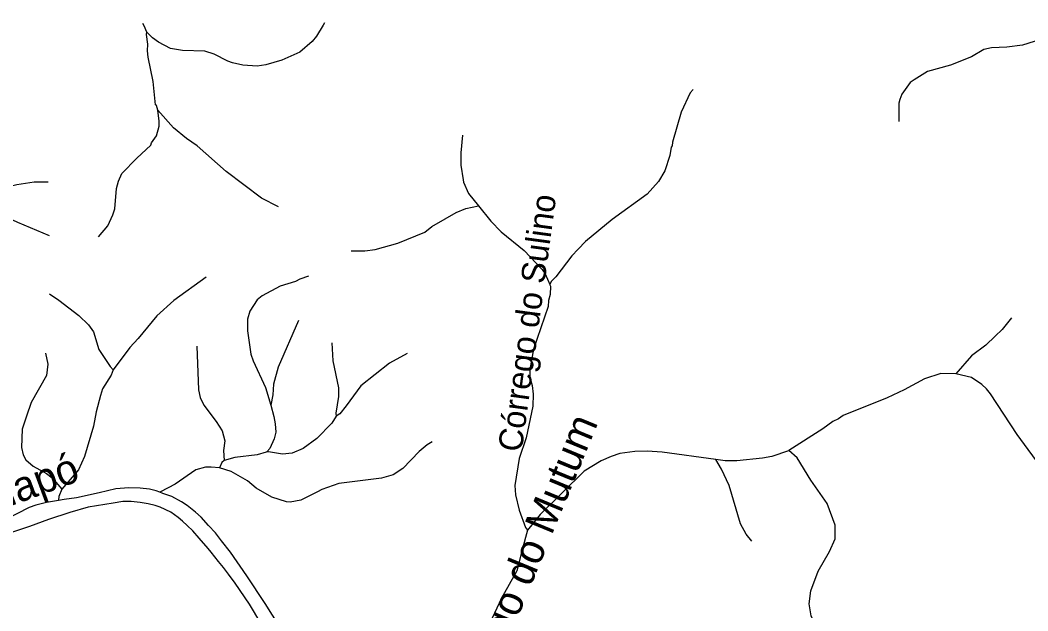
# Model space of a CAD drawing. Extents: x 393 to 446.6, y 8175.5 to 8231.
# Drawn here: x 413.59 to 420.3, y 8226.97 to 8230.9 of the extents above; entities that cross this region are included whole.
import ezdxf
from ezdxf.enums import TextEntityAlignment as Align

# ---------------------------------------------------------------- set-up
doc = ezdxf.new("R2010")
doc.units = 0
doc.header["$LTSCALE"] = 0.064
doc.linetypes.add('LONG_DASHED', pattern=[7.5, 6, -1.5])
for name, color, linetype, lineweight in [('2', 7, 'Continuous', 25), ('7', 7, 'Continuous', 25), ('9', 7, 'LONG_DASHED', 25)]:
    doc.layers.add(name, color=color, linetype=linetype, lineweight=lineweight)
doc.layers.add('61', color=7, linetype='Continuous')

msp = doc.modelspace()

# ---------------------------------------------------------------- linework, layer by layer
at = {"layer": '2'}
for points in [[(414.5235, 8227.7585), (414.4981, 8227.7685), (414.4551, 8227.7784), (414.3923, 8227.785), (414.3162, 8227.7867), (414.2303, 8227.7801), (414.1195, 8227.7536), (413.969, 8227.7205), (413.8864, 8227.709), (413.8489, 8227.7026)], [(415.3611, 8226.8013), (415.2255, 8227.0179), (415.1032, 8227.2014), (414.9941, 8227.3585), (414.9345, 8227.4345), (414.8932, 8227.4874), (414.8486, 8227.537), (414.799, 8227.5916), (414.7609, 8227.6263), (414.7064, 8227.6709), (414.6667, 8227.6941), (414.6022, 8227.7288), (414.5444, 8227.7503), (414.5235, 8227.7585)], [(413.8489, 8227.7026), (413.769, 8227.6891), (413.6979, 8227.6726), (413.6533, 8227.6577), (413.4879, 8227.5734), (413.4218, 8227.5436), (413.3689, 8227.5221), (413.273, 8227.4891), (413.1292, 8227.4411), (413.0685, 8227.4208)], [(415.1964, 8226.8867), (415.1199, 8227.0136), (415.0255, 8227.1536), (414.9799, 8227.2138), (414.9473, 8227.2561), (414.9148, 8227.2968), (414.8643, 8227.3603), (414.8448, 8227.3831), (414.7862, 8227.4514), (414.7439, 8227.5003), (414.7048, 8227.5377), (414.6739, 8227.5654), (414.6446, 8227.5898), (414.5974, 8227.6256), (414.5258, 8227.6598), (414.4932, 8227.6695), (414.446, 8227.6809), (414.3923, 8227.6907), (414.3321, 8227.6956), (414.2768, 8227.6956), (414.2133, 8227.6858), (414.0456, 8227.6581), (413.9236, 8227.624), (413.782, 8227.5768), (413.655, 8227.5312), (413.5297, 8227.4872)]]:
    msp.add_lwpolyline(points, dxfattribs=at)
at = {"layer": '7'}
for points in [[(414.4365, 8230.8219), (414.4179, 8230.8633), (414.4109, 8230.8788)], [(415.6211, 8230.8833), (415.6118, 8230.8676), (415.5679, 8230.7939), (415.5388, 8230.7584), (415.4565, 8230.6873), (415.337, 8230.634), (415.2304, 8230.6049), (415.1723, 8230.5952), (415.0754, 8230.6017), (415.0076, 8230.6178), (414.9753, 8230.6275), (414.8849, 8230.6744), (414.8235, 8230.6953), (414.675, 8230.6986), (414.5942, 8230.7115), (414.5151, 8230.7551), (414.4747, 8230.7842), (414.4365, 8230.8219)], [(420.4564, 8230.9012), (420.4523, 8230.8851), (420.4365, 8230.823), (420.4058, 8230.781), (420.3881, 8230.7729), (420.2686, 8230.7357), (420.1653, 8230.7212), (420.0619, 8230.718), (420.0118, 8230.705), (419.9295, 8230.6566), (419.7906, 8230.6017), (419.6372, 8230.5597), (419.5484, 8230.5048), (419.5209, 8230.4855), (419.4644, 8230.4096), (419.4525, 8230.3719), (419.445, 8230.3482), (419.4457, 8230.2275)], [(414.5102, 8230.3011), (414.5005, 8230.3337), (414.4941, 8230.3385), (414.4795, 8230.4935), (414.4456, 8230.655), (414.4408, 8230.697), (414.444, 8230.7422), (414.4356, 8230.8049), (414.4365, 8230.8219)], [(414.1138, 8229.4582), (414.1759, 8229.5311), (414.2099, 8229.6054), (414.2228, 8229.6442), (414.2341, 8229.7798), (414.247, 8229.8282), (414.2696, 8229.8799), (414.3697, 8229.9832), (414.4634, 8230.0688), (414.4682, 8230.085), (414.5005, 8230.1302), (414.5183, 8230.1964), (414.5199, 8230.2287), (414.5102, 8230.3011)], [(415.3142, 8229.6587), (415.2014, 8229.7152), (414.9656, 8229.8944), (414.7718, 8230.0656), (414.7008, 8230.114), (414.6136, 8230.1851), (414.5102, 8230.3011)], [(413.7786, 8229.8227), (413.6867, 8229.8218), (413.5704, 8229.804), (413.48, 8229.783), (413.4025, 8229.7814), (413.325, 8229.7701), (413.2575, 8229.7693)], [(413.788, 8229.4645), (413.5769, 8229.5537), (413.5155, 8229.5828), (413.4429, 8229.628), (413.4283, 8229.6312), (413.3508, 8229.699), (413.2575, 8229.7693)], [(415.5133, 8229.1974), (415.455, 8229.1776), (415.4275, 8229.1613), (415.3241, 8229.1306), (415.2046, 8229.066), (415.1723, 8229.0386), (415.1464, 8229.0015), (415.1238, 8228.9627), (415.1077, 8228.911), (415.1077, 8228.8335), (415.1303, 8228.6785), (415.1448, 8228.6333), (415.2272, 8228.4556), (415.2617, 8228.3374)], [(414.8329, 8229.1905), (414.6168, 8229.0337), (414.5038, 8228.9336), (414.3794, 8228.7819), (414.3229, 8228.7221), (414.2122, 8228.5736)], [(413.7885, 8229.0783), (413.8514, 8229.037), (413.9838, 8228.9352), (414.0484, 8228.8723), (414.0807, 8228.8254), (414.1178, 8228.7076), (414.1921, 8228.5945), (414.2122, 8228.5736)], [(415.4477, 8228.9011), (415.3112, 8228.5913), (415.2805, 8228.4783), (415.2756, 8228.4072), (415.2617, 8228.3374)], [(420.1957, 8228.9186), (420.1329, 8228.8416), (420.0877, 8228.7964), (420.0248, 8228.7382), (419.9295, 8228.6656), (419.8257, 8228.547)], [(414.7698, 8228.7314), (414.7799, 8228.4395), (414.7912, 8228.3879), (414.8154, 8228.3378), (414.8978, 8228.2296), (414.9381, 8228.1666), (414.9559, 8228.1004), (414.9478, 8228.0358), (414.9514, 8227.9687)], [(415.6695, 8228.754), (415.6761, 8228.6333), (415.7132, 8228.4524), (415.7133, 8228.3959), (415.6955, 8228.2845), (415.6986, 8228.2639)], [(413.7609, 8228.6843), (413.7771, 8228.6107), (413.7674, 8228.5364), (413.6673, 8228.3556), (413.635, 8228.2651), (413.6059, 8228.1779), (413.6011, 8228.0552), (413.614, 8228.0068), (413.6318, 8227.9745), (413.6786, 8227.9308), (413.7674, 8227.8824), (413.8062, 8227.8533), (413.8712, 8227.7781)], [(416.1714, 8228.6822), (416.054, 8228.6171), (415.8618, 8228.4669), (415.7649, 8228.3329), (415.7213, 8228.2796), (415.6986, 8228.2639)], [(414.2122, 8228.5736), (414.1986, 8228.538), (414.142, 8228.4476), (414.1291, 8228.4024), (414.0984, 8228.2942), (414.0823, 8228.1973), (414.0209, 8227.9971), (413.9806, 8227.9082), (413.8712, 8227.7781)], [(419.8257, 8228.547), (419.726, 8228.5493), (419.6162, 8228.5138), (419.4806, 8228.4395), (419.3676, 8228.3862), (419.0737, 8228.2683), (419.0446, 8228.2473), (419.0058, 8228.2296), (418.9396, 8228.1811), (418.7135, 8228.0363)], [(420.8158, 8227.5472), (420.7184, 8227.6189), (420.6287, 8227.6951), (420.4123, 8227.9018), (420.2347, 8228.1424), (420.057, 8228.4137), (420.0296, 8228.446), (419.9973, 8228.4766), (419.9295, 8228.5218), (419.8257, 8228.547)], [(415.2617, 8228.3374), (415.2837, 8228.2619), (415.2918, 8228.2135), (415.295, 8228.1586), (415.2853, 8228.1133), (415.2562, 8228.0487), (415.2355, 8228.0272), (415.2325, 8228.0241)], [(415.6986, 8228.2639), (415.6696, 8228.2183), (415.5695, 8228.1166), (415.4791, 8228.0503), (415.4048, 8228.018), (415.3403, 8228.0116), (415.2472, 8228.0283), (415.2325, 8228.0241)], [(416.3362, 8228.0935), (416.3036, 8228.0737), (416.251, 8228.0293), (416.1412, 8227.9163), (416.0766, 8227.8743), (415.9991, 8227.8517), (415.7149, 8227.8162), (415.6019, 8227.7758), (415.5738, 8227.7618), (415.463, 8227.7064), (415.3919, 8227.6919), (415.3661, 8227.6935), (415.2692, 8227.7258), (415.1659, 8227.7855), (415.1077, 8227.834), (414.9979, 8227.8953), (414.9207, 8227.9214)], [(415.2325, 8228.0241), (415.1723, 8228.0067), (415.0238, 8227.9906), (414.9514, 8227.9687)], [(418.2265, 8227.9764), (417.869, 8228.0245), (417.7689, 8228.0326), (417.6882, 8228.0293), (417.588, 8228.0164), (417.5299, 8227.997), (417.4621, 8227.9663), (417.3491, 8227.8985), (417.0568, 8227.6095), (416.973, 8227.5062)], [(418.7135, 8228.0363), (418.7098, 8228.0339), (418.5989, 8227.997), (418.5375, 8227.9841), (418.3664, 8227.9663), (418.2889, 8227.968), (418.2265, 8227.9764)], [(419.1351, 8226.6986), (419.0317, 8226.7456), (418.9332, 8226.8118), (418.8879, 8226.8732), (418.8621, 8226.9345), (418.8476, 8227.0153), (418.8588, 8227.1025), (418.9073, 8227.2317), (418.9832, 8227.3641), (419.022, 8227.448), (419.022, 8227.5385), (418.9687, 8227.6822), (418.8588, 8227.8388), (418.7684, 8227.9874), (418.7135, 8228.0363)], [(414.9207, 8227.9214), (414.8655, 8227.926), (414.8267, 8227.926), (414.7622, 8227.9066), (414.6265, 8227.8113), (414.5286, 8227.7611), (414.5235, 8227.7585)], [(414.9514, 8227.9687), (414.9363, 8227.9571), (414.9207, 8227.9214)], [(418.4654, 8227.4332), (418.4293, 8227.4787), (418.3906, 8227.5482), (418.3163, 8227.8033), (418.2646, 8227.9115), (418.2265, 8227.9764)], [(413.8712, 8227.7781), (413.8514, 8227.7304), (413.8491, 8227.7048), (413.8489, 8227.7026)], [(416.973, 8227.5062), (416.9375, 8227.3743), (416.9001, 8227.2349), (416.8, 8227.054), (416.7209, 8226.8861), (416.7079, 8226.8344), (416.6983, 8226.744), (416.7209, 8226.5502), (416.7234, 8226.4476), (416.7241, 8226.421), (416.716, 8226.3435), (416.6919, 8226.2007)]]:
    msp.add_lwpolyline(points, dxfattribs=at)
at = {"layer": '9'}
for points in [[(418.0746, 8230.4388), (418.055, 8230.4178), (417.9951, 8230.2878), (417.9369, 8230.0897), (417.9367, 8230.0649), (417.9287, 8230.0549), (417.9207, 8230.0003), (417.886, 8229.8984), (417.8442, 8229.8276), (417.7697, 8229.7421), (417.5364, 8229.5746), (417.3592, 8229.4265), (417.3102, 8229.3764), (417.2667, 8229.3319), (417.1601, 8229.1926), (417.1296, 8229.161), (417.1214, 8229.1412), (417.1219, 8229.1397)], [(416.5396, 8230.1346), (416.5286, 8230.0182), (416.5289, 8229.9352), (416.544, 8229.8381), (416.5463, 8229.823), (416.5785, 8229.7464), (416.6455, 8229.664)], [(415.7977, 8229.3663), (415.8889, 8229.3663), (415.9571, 8229.3754), (416.1085, 8229.4167), (416.2874, 8229.4893), (416.3359, 8229.5275), (416.4244, 8229.5792), (416.4962, 8229.6211), (416.5609, 8229.6465), (416.6455, 8229.664)], [(416.6455, 8229.664), (416.7281, 8229.5624), (416.7973, 8229.4919), (416.949, 8229.3674), (417.0697, 8229.2418), (417.0898, 8229.2128), (417.1217, 8229.1402), (417.1219, 8229.1397)], [(417.1219, 8229.1397), (417.1256, 8229.1291), (417.1234, 8229.0742), (417.1117, 8229.0343), (417.1096, 8228.9958), (417.0117, 8228.7113), (416.9874, 8228.5758), (416.9873, 8228.5234), (417.0034, 8228.4691), (417.0098, 8228.4113), (417.0068, 8228.3309), (416.9626, 8228.1215), (416.9178, 8227.9822), (416.8889, 8227.8021), (416.8921, 8227.7413), (416.916, 8227.638), (416.959, 8227.5241), (416.973, 8227.5062)]]:
    msp.add_lwpolyline(points, dxfattribs=at)

# ---------------------------------------------------------------- texts
at = {"layer": '61'}
for s, height, rotation, p in [('Córrego do Sulino', 0.16, 82.311, (417.0488, 8228.8758)), ('Córrego do Mutum', 0.2, 67.571, (417.0194, 8227.1918)), ('Rio     Caiapó', 0.2, 20.184, (413.2418, 8227.5596))]:
    msp.add_text(s, height=height, rotation=rotation, dxfattribs=at).set_placement(p, align=Align.CENTER)

doc.saveas('drawing.dxf')
